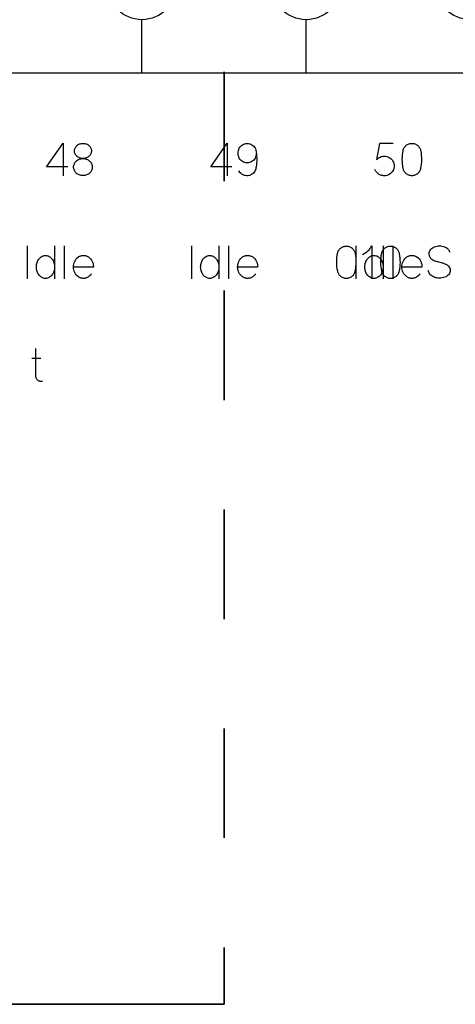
# Model space of a CAD drawing. Header units: inches. Extents: x 1880 to 2363, y -453 to -54.
# Tile 592 of 656: x 1910.642 to 1911.039, y -68.792 to -67.893. Entities that reach past the tile are written whole.
import ezdxf

# ---------------------------------------------------------------- set-up
doc = ezdxf.new("R2010")
doc.units = ezdxf.units.IN
doc.header["$LTSCALE"] = 0.5
doc.header["$MEASUREMENT"] = 0
doc.linetypes.add('PHANTOM', pattern=[0.25, 0.125, -0.025, 0.025, -0.025, 0.025, -0.025])
doc.layers.add('APP-M-S', color=30, linetype='Continuous')

msp = doc.modelspace()

# ---------------------------------------------------------------- linework, layer by layer
at = {"color": 7, "linetype": 'PHANTOM', "lineweight": 35}
msp.add_line((1910.82824, -65.94007), (1910.82824, -68.79207), dxfattribs=at)
at = {"color": 7, "linetype": 'Continuous'}
for p, q in [((1910.66622, -68.02701), (1910.68138, -68.00533)), ((1910.68138, -68.00533), (1910.68138, -68.03533)), ((1910.69157, -68.01177), (1910.69169, -68.01109)), ((1910.69169, -68.01109), (1910.69189, -68.01043)), ((1910.69189, -68.01043), (1910.69216, -68.00979)), ((1910.69216, -68.00979), (1910.6925, -68.00918)), ((1910.6925, -68.00918), (1910.69289, -68.0086)), ((1910.69289, -68.0086), (1910.69334, -68.00807)), ((1910.69334, -68.00807), (1910.69384, -68.00757)), ((1910.69384, -68.00757), (1910.69439, -68.00712)), ((1910.69439, -68.00712), (1910.69499, -68.00672)), ((1910.69499, -68.00672), (1910.69563, -68.00637)), ((1910.69563, -68.00637), (1910.69632, -68.00608)), ((1910.69632, -68.00608), (1910.69704, -68.00584)), ((1910.69704, -68.00584), (1910.6978, -68.00567)), ((1910.6978, -68.00567), (1910.69857, -68.00557)), ((1910.69857, -68.00557), (1910.69937, -68.00554)), ((1910.69937, -68.00554), (1910.70016, -68.00557)), ((1910.70016, -68.00557), (1910.70093, -68.00567)), ((1910.70093, -68.00567), (1910.70167, -68.00584)), ((1910.70167, -68.00584), (1910.70239, -68.00608)), ((1910.70239, -68.00608), (1910.70307, -68.00637)), ((1910.70307, -68.00637), (1910.70371, -68.00672)), ((1910.70371, -68.00672), (1910.7043, -68.00712)), ((1910.7043, -68.00712), (1910.70485, -68.00757)), ((1910.70485, -68.00757), (1910.70536, -68.00807)), ((1910.70536, -68.00807), (1910.70581, -68.0086)), ((1910.70581, -68.0086), (1910.7062, -68.00918)), ((1910.7062, -68.00918), (1910.70653, -68.00979)), ((1910.70653, -68.00979), (1910.70681, -68.01043)), ((1910.70681, -68.01043), (1910.707, -68.01109)), ((1910.707, -68.01109), (1910.70712, -68.01177)), ((1910.81602, -68.02701), (1910.83119, -68.00533)), ((1910.83119, -68.00533), (1910.83119, -68.03533)), ((1910.84129, -68.01219), (1910.84164, -68.01109)), ((1910.84164, -68.01109), (1910.84213, -68.01002)), ((1910.84213, -68.01002), (1910.84273, -68.00905)), ((1910.84273, -68.00905), (1910.84342, -68.00819)), ((1910.84342, -68.00819), (1910.84422, -68.00744)), ((1910.84422, -68.00744), (1910.84514, -68.00678)), ((1910.84514, -68.00678), (1910.84613, -68.00626)), ((1910.84613, -68.00626), (1910.84716, -68.00587)), ((1910.84716, -68.00587), (1910.84825, -68.00563)), ((1910.84825, -68.00563), (1910.84938, -68.00554)), ((1910.84938, -68.00554), (1910.85055, -68.00566)), ((1910.85055, -68.00566), (1910.85165, -68.00593)), ((1910.85165, -68.00593), (1910.8527, -68.00632)), ((1910.8527, -68.00632), (1910.85367, -68.00684)), ((1910.85367, -68.00684), (1910.85456, -68.00749)), ((1910.85456, -68.00749), (1910.85535, -68.00823)), ((1910.85535, -68.00823), (1910.85602, -68.00907)), ((1910.85602, -68.00907), (1910.85659, -68.01002)), ((1910.85659, -68.01002), (1910.85687, -68.01057)), ((1910.85687, -68.01057), (1910.85711, -68.01122)), ((1910.97011, -68.00575), (1910.96759, -68.02033)), ((1910.98263, -68.00575), (1910.97011, -68.00575)), ((1910.99194, -68.01134), (1910.99218, -68.01066)), ((1910.99218, -68.01066), (1910.99247, -68.01002)), ((1910.99247, -68.01002), (1910.99283, -68.0094)), ((1910.99283, -68.0094), (1910.99323, -68.00882)), ((1910.99323, -68.00882), (1910.99368, -68.00828)), ((1910.99368, -68.00828), (1910.99416, -68.00778)), ((1910.99416, -68.00778), (1910.99469, -68.00732)), ((1910.99469, -68.00732), (1910.99526, -68.00691)), ((1910.99526, -68.00691), (1910.99586, -68.00655)), ((1910.99586, -68.00655), (1910.99649, -68.00624)), ((1910.99649, -68.00624), (1910.99716, -68.00598)), ((1910.99716, -68.00598), (1910.99785, -68.00577)), ((1910.99785, -68.00577), (1910.99855, -68.00563)), ((1910.99855, -68.00563), (1910.99928, -68.00555)), ((1910.99928, -68.00555), (1911.00002, -68.00554)), ((1911.00002, -68.00554), (1911.00075, -68.00559)), ((1911.00075, -68.00559), (1911.00147, -68.00571)), ((1911.00147, -68.00571), (1911.00216, -68.00588)), ((1911.00216, -68.00588), (1911.00283, -68.00612)), ((1911.00283, -68.00612), (1911.00348, -68.00641)), ((1911.00348, -68.00641), (1911.00409, -68.00675)), ((1911.00409, -68.00675), (1911.00466, -68.00715)), ((1911.00466, -68.00715), (1911.0052, -68.00759)), ((1911.0052, -68.00759), (1911.00569, -68.00808)), ((1911.00569, -68.00808), (1911.00615, -68.00861)), ((1911.00615, -68.00861), (1911.00656, -68.00918)), ((1911.00656, -68.00918), (1911.00693, -68.00979)), ((1911.00693, -68.00979), (1911.00726, -68.01043)), ((1911.00726, -68.01043), (1911.00753, -68.0111)), ((1911.00753, -68.0111), (1911.00774, -68.01179)), ((1910.69153, -68.01246), (1910.69157, -68.01177)), ((1910.69157, -68.01318), (1910.69153, -68.01246)), ((1910.69169, -68.01386), (1910.69157, -68.01318)), ((1910.69189, -68.01454), (1910.69169, -68.01386)), ((1910.69216, -68.01518), (1910.69189, -68.01454)), ((1910.6925, -68.01579), (1910.69216, -68.01518)), ((1910.69289, -68.01635), (1910.6925, -68.01579)), ((1910.69334, -68.01689), (1910.69289, -68.01635)), ((1910.69384, -68.01737), (1910.69334, -68.01689)), ((1910.69439, -68.01781), (1910.69384, -68.01737)), ((1910.69499, -68.01821), (1910.69439, -68.01781)), ((1910.69563, -68.01855), (1910.69499, -68.01821)), ((1910.69528, -68.02034), (1910.69603, -68.02)), ((1910.69632, -68.01884), (1910.69563, -68.01855)), ((1910.69603, -68.02), (1910.69682, -68.01973)), ((1910.69704, -68.01907), (1910.69632, -68.01884)), ((1910.69682, -68.01973), (1910.69764, -68.01954)), ((1910.6978, -68.01924), (1910.69704, -68.01907)), ((1910.69764, -68.01954), (1910.69849, -68.01942)), ((1910.69857, -68.01934), (1910.6978, -68.01924)), ((1910.69849, -68.01942), (1910.69937, -68.01938)), ((1910.69937, -68.01938), (1910.69857, -68.01934)), ((1910.70016, -68.01934), (1910.69937, -68.01938)), ((1910.69937, -68.01938), (1910.70024, -68.01942)), ((1910.70093, -68.01924), (1910.70016, -68.01934)), ((1910.70024, -68.01942), (1910.7011, -68.01954)), ((1910.70167, -68.01907), (1910.70093, -68.01924)), ((1910.7011, -68.01954), (1910.70191, -68.01973)), ((1910.70239, -68.01884), (1910.70167, -68.01907)), ((1910.70191, -68.01973), (1910.7027, -68.02)), ((1910.70307, -68.01855), (1910.70239, -68.01884)), ((1910.7027, -68.02), (1910.70345, -68.02034)), ((1910.70371, -68.01821), (1910.70307, -68.01855)), ((1910.7043, -68.01781), (1910.70371, -68.01821)), ((1910.70485, -68.01737), (1910.7043, -68.01781)), ((1910.70536, -68.01689), (1910.70485, -68.01737)), ((1910.70581, -68.01635), (1910.70536, -68.01689)), ((1910.7062, -68.01579), (1910.70581, -68.01635)), ((1910.70653, -68.01518), (1910.7062, -68.01579)), ((1910.70681, -68.01454), (1910.70653, -68.01518)), ((1910.707, -68.01386), (1910.70681, -68.01454)), ((1910.70712, -68.01318), (1910.707, -68.01386)), ((1910.70712, -68.01177), (1910.70716, -68.01246)), ((1910.70715, -68.01246), (1910.70712, -68.01318)), ((1910.84101, -68.01451), (1910.84108, -68.01334)), ((1910.84108, -68.01569), (1910.84101, -68.01451)), ((1910.84108, -68.01334), (1910.84129, -68.01219)), ((1910.84129, -68.01683), (1910.84108, -68.01569)), ((1910.84164, -68.01794), (1910.84129, -68.01683)), ((1910.84213, -68.01901), (1910.84164, -68.01794)), ((1910.84273, -68.01997), (1910.84213, -68.01901)), ((1910.84342, -68.02083), (1910.84273, -68.01997)), ((1910.856, -68.01997), (1910.8553, -68.02083)), ((1910.85659, -68.01901), (1910.856, -68.01997)), ((1910.857, -68.01795), (1910.85659, -68.01901)), ((1910.85732, -68.01687), (1910.857, -68.01795)), ((1910.85711, -68.01122), (1910.85734, -68.01196)), ((1910.85753, -68.01577), (1910.85732, -68.01687)), ((1910.85734, -68.01196), (1910.85753, -68.01279)), ((1910.85753, -68.01279), (1910.85769, -68.01372)), ((1910.85763, -68.01466), (1910.85753, -68.01577)), ((1910.85769, -68.01372), (1910.85782, -68.01474)), ((1910.85782, -68.01474), (1910.85792, -68.01586)), ((1910.85792, -68.01586), (1910.858, -68.01706)), ((1910.858, -68.01706), (1910.85807, -68.01947)), ((1910.85807, -68.01947), (1910.85804, -68.02181)), ((1910.96759, -68.02033), (1910.96828, -68.01963)), ((1910.96828, -68.01963), (1910.96903, -68.01901)), ((1910.96903, -68.01901), (1910.96983, -68.01848)), ((1910.96983, -68.01848), (1910.97069, -68.01804)), ((1910.97069, -68.01804), (1910.9716, -68.01768)), ((1910.9716, -68.01768), (1910.97253, -68.01743)), ((1910.97253, -68.01743), (1910.97348, -68.01728)), ((1910.97348, -68.01728), (1910.97446, -68.01723)), ((1910.97446, -68.01723), (1910.97567, -68.01728)), ((1910.97567, -68.01728), (1910.97683, -68.0175)), ((1910.97683, -68.0175), (1910.97795, -68.01786)), ((1910.97795, -68.01786), (1910.97902, -68.01839)), ((1910.97902, -68.01839), (1910.98002, -68.01904)), ((1910.98002, -68.01904), (1910.98091, -68.01982)), ((1910.98091, -68.01982), (1910.98168, -68.0207)), ((1910.99101, -68.02028), (1910.99105, -68.01822)), ((1910.99105, -68.01822), (1910.99119, -68.01617)), ((1910.99119, -68.01617), (1910.99143, -68.01411)), ((1910.99143, -68.01411), (1910.99177, -68.01205)), ((1910.99177, -68.01205), (1910.99194, -68.01134)), ((1911.00774, -68.01179), (1911.00789, -68.0125)), ((1911.00789, -68.0125), (1911.00818, -68.0145)), ((1911.00818, -68.0145), (1911.00839, -68.0165)), ((1911.00839, -68.0165), (1911.00849, -68.0185)), ((1911.00849, -68.0185), (1911.00851, -68.02049)), ((1910.68552, -68.02701), (1910.66622, -68.02701)), ((1910.69083, -68.02721), (1910.69087, -68.02641)), ((1910.69087, -68.02801), (1910.69083, -68.02721)), ((1910.69087, -68.02641), (1910.691, -68.02565)), ((1910.691, -68.02878), (1910.69087, -68.02801)), ((1910.691, -68.02565), (1910.6912, -68.0249)), ((1910.6912, -68.02954), (1910.691, -68.02878)), ((1910.6912, -68.0249), (1910.69149, -68.02417)), ((1910.69149, -68.02417), (1910.69186, -68.02348)), ((1910.69186, -68.02348), (1910.69228, -68.02283)), ((1910.69228, -68.02283), (1910.69277, -68.02223)), ((1910.69277, -68.02223), (1910.69331, -68.02168)), ((1910.69331, -68.02168), (1910.69392, -68.02118)), ((1910.69392, -68.02118), (1910.69457, -68.02073)), ((1910.69457, -68.02073), (1910.69528, -68.02034)), ((1910.70345, -68.02034), (1910.70416, -68.02073)), ((1910.70416, -68.02073), (1910.70481, -68.02118)), ((1910.70481, -68.02118), (1910.70542, -68.02168)), ((1910.70542, -68.02168), (1910.70597, -68.02223)), ((1910.70597, -68.02223), (1910.70646, -68.02283)), ((1910.70646, -68.02283), (1910.70688, -68.02348)), ((1910.70688, -68.02348), (1910.70724, -68.02417)), ((1910.70724, -68.02417), (1910.70753, -68.0249)), ((1910.70753, -68.0249), (1910.70774, -68.02565)), ((1910.70774, -68.02878), (1910.70753, -68.02954)), ((1910.70774, -68.02565), (1910.70786, -68.02641)), ((1910.70786, -68.02801), (1910.70774, -68.02878)), ((1910.70786, -68.02641), (1910.70791, -68.02721)), ((1910.7079, -68.02721), (1910.70786, -68.02801)), ((1910.83533, -68.02701), (1910.81602, -68.02701)), ((1910.84422, -68.02157), (1910.84342, -68.02083)), ((1910.84514, -68.02222), (1910.84422, -68.02157)), ((1910.84613, -68.02274), (1910.84514, -68.02222)), ((1910.84716, -68.02312), (1910.84613, -68.02274)), ((1910.84825, -68.02337), (1910.84716, -68.02312)), ((1910.84938, -68.02348), (1910.84825, -68.02337)), ((1910.8505, -68.02337), (1910.84938, -68.02348)), ((1910.85157, -68.02312), (1910.8505, -68.02337)), ((1910.85261, -68.02274), (1910.85157, -68.02312)), ((1910.85359, -68.02222), (1910.85261, -68.02274)), ((1910.8545, -68.02157), (1910.85359, -68.02222)), ((1910.8553, -68.02083), (1910.8545, -68.02157)), ((1910.8571, -68.02897), (1910.85674, -68.02992)), ((1910.85738, -68.02797), (1910.8571, -68.02897)), ((1910.85759, -68.02692), (1910.85738, -68.02797)), ((1910.85776, -68.02554), (1910.85759, -68.02692)), ((1910.85789, -68.02424), (1910.85776, -68.02554)), ((1910.85798, -68.02299), (1910.85789, -68.02424)), ((1910.85804, -68.02181), (1910.85798, -68.02299)), ((1910.98168, -68.0207), (1910.98234, -68.0217)), ((1910.98234, -68.0217), (1910.98286, -68.02276)), ((1910.98286, -68.02276), (1910.98324, -68.02385)), ((1910.98324, -68.02848), (1910.98286, -68.02958)), ((1910.98324, -68.02385), (1910.98346, -68.02499)), ((1910.98346, -68.02734), (1910.98324, -68.02848)), ((1910.98346, -68.02499), (1910.98354, -68.02616)), ((1910.98354, -68.02616), (1910.98346, -68.02734)), ((1910.99108, -68.02234), (1910.99101, -68.02028)), ((1910.99125, -68.02439), (1910.99108, -68.02234)), ((1910.99152, -68.02645), (1910.99125, -68.02439)), ((1910.99189, -68.0285), (1910.99152, -68.02645)), ((1910.99205, -68.02921), (1910.99189, -68.0285)), ((1911.00764, -68.0285), (1911.00749, -68.02921)), ((1911.008, -68.02647), (1911.00764, -68.02846)), ((1911.00826, -68.02448), (1911.008, -68.02647)), ((1911.00843, -68.02249), (1911.00826, -68.02448)), ((1911.00851, -68.02049), (1911.00843, -68.02249)), ((1910.69149, -68.03026), (1910.6912, -68.02954)), ((1910.69186, -68.03095), (1910.69149, -68.03026)), ((1910.69228, -68.03159), (1910.69186, -68.03095)), ((1910.69277, -68.03219), (1910.69228, -68.03159)), ((1910.69331, -68.03274), (1910.69277, -68.03219)), ((1910.69392, -68.03324), (1910.69331, -68.03274)), ((1910.69457, -68.03369), (1910.69392, -68.03324)), ((1910.69528, -68.03407), (1910.69457, -68.03369)), ((1910.69603, -68.0344), (1910.69528, -68.03407)), ((1910.69682, -68.03467), (1910.69603, -68.0344)), ((1910.69764, -68.03485), (1910.69682, -68.03467)), ((1910.69849, -68.03497), (1910.69764, -68.03485)), ((1910.69937, -68.035), (1910.69849, -68.03497)), ((1910.70024, -68.03497), (1910.69937, -68.035)), ((1910.7011, -68.03485), (1910.70024, -68.03497)), ((1910.70191, -68.03467), (1910.7011, -68.03485)), ((1910.7027, -68.0344), (1910.70191, -68.03467)), ((1910.70345, -68.03407), (1910.7027, -68.0344)), ((1910.70416, -68.03369), (1910.70345, -68.03407)), ((1910.70481, -68.03324), (1910.70416, -68.03369)), ((1910.70542, -68.03274), (1910.70481, -68.03324)), ((1910.70597, -68.03219), (1910.70542, -68.03274)), ((1910.70646, -68.03159), (1910.70597, -68.03219)), ((1910.70688, -68.03095), (1910.70646, -68.03159)), ((1910.70724, -68.03026), (1910.70688, -68.03095)), ((1910.70753, -68.02954), (1910.70724, -68.03026)), ((1910.84219, -68.03153), (1910.84159, -68.03053)), ((1910.84291, -68.03243), (1910.84219, -68.03153)), ((1910.84375, -68.03321), (1910.84291, -68.03243)), ((1910.8447, -68.03389), (1910.84375, -68.03321)), ((1910.84574, -68.03443), (1910.8447, -68.03389)), ((1910.84683, -68.03482), (1910.84574, -68.03443)), ((1910.84795, -68.03505), (1910.84683, -68.03482)), ((1910.84913, -68.03513), (1910.84795, -68.03505)), ((1910.85025, -68.03508), (1910.84913, -68.03513)), ((1910.85132, -68.03487), (1910.85025, -68.03508)), ((1910.85235, -68.03451), (1910.85132, -68.03487)), ((1910.85334, -68.03401), (1910.85235, -68.03451)), ((1910.85425, -68.03337), (1910.85334, -68.03401)), ((1910.85505, -68.03263), (1910.85425, -68.03337)), ((1910.85573, -68.03178), (1910.85505, -68.03263)), ((1910.85631, -68.03082), (1910.85573, -68.03178)), ((1910.85674, -68.02992), (1910.85631, -68.03082)), ((1910.96634, -68.03012), (1910.96605, -68.02949)), ((1910.96667, -68.03072), (1910.96634, -68.03012)), ((1910.96704, -68.03128), (1910.96667, -68.03072)), ((1910.96744, -68.03181), (1910.96704, -68.03128)), ((1910.96788, -68.03231), (1910.96744, -68.03181)), ((1910.96835, -68.03277), (1910.96788, -68.03231)), ((1910.96885, -68.03321), (1910.96835, -68.03277)), ((1910.96939, -68.0336), (1910.96885, -68.03321)), ((1910.96995, -68.03394), (1910.96939, -68.0336)), ((1910.97054, -68.03425), (1910.96995, -68.03394)), ((1910.97115, -68.03451), (1910.97054, -68.03425)), ((1910.97179, -68.03473), (1910.97115, -68.03451)), ((1910.97245, -68.03491), (1910.97179, -68.03473)), ((1910.97312, -68.03503), (1910.97245, -68.03491)), ((1910.97379, -68.03511), (1910.97312, -68.03503)), ((1910.97446, -68.03513), (1910.97379, -68.03511)), ((1910.97567, -68.03506), (1910.97446, -68.03513)), ((1910.97683, -68.03484), (1910.97567, -68.03506)), ((1910.97795, -68.03446), (1910.97683, -68.03484)), ((1910.97902, -68.03395), (1910.97795, -68.03446)), ((1910.98002, -68.0333), (1910.97902, -68.03395)), ((1910.98091, -68.03253), (1910.98002, -68.0333)), ((1910.98168, -68.03165), (1910.98091, -68.03253)), ((1910.98234, -68.03065), (1910.98168, -68.03165)), ((1910.98286, -68.02958), (1910.98234, -68.03065)), ((1910.99226, -68.02988), (1910.99205, -68.02921)), ((1910.99252, -68.03053), (1910.99226, -68.02988)), ((1910.99285, -68.03115), (1910.99252, -68.03053)), ((1910.99322, -68.03173), (1910.99285, -68.03115)), ((1910.99364, -68.03227), (1910.99322, -68.03173)), ((1910.9941, -68.03277), (1910.99364, -68.03227)), ((1910.99461, -68.03324), (1910.9941, -68.03277)), ((1910.99515, -68.03366), (1910.99461, -68.03324)), ((1910.99573, -68.03403), (1910.99515, -68.03366)), ((1910.99634, -68.03436), (1910.99573, -68.03403)), ((1910.99699, -68.03463), (1910.99634, -68.03436)), ((1910.99766, -68.03485), (1910.99699, -68.03463)), ((1910.99835, -68.035), (1910.99766, -68.03485)), ((1910.99905, -68.0351), (1910.99835, -68.035)), ((1910.99976, -68.03513), (1910.99905, -68.0351)), ((1911.00048, -68.0351), (1910.99976, -68.03513)), ((1911.00119, -68.035), (1911.00048, -68.0351)), ((1911.00187, -68.03485), (1911.00119, -68.035)), ((1911.00254, -68.03463), (1911.00187, -68.03485)), ((1911.00319, -68.03436), (1911.00254, -68.03463)), ((1911.00381, -68.03403), (1911.00319, -68.03436)), ((1911.00438, -68.03366), (1911.00381, -68.03403)), ((1911.00493, -68.03324), (1911.00438, -68.03366)), ((1911.00543, -68.03277), (1911.00493, -68.03324)), ((1911.00589, -68.03227), (1911.00543, -68.03277)), ((1911.00631, -68.03173), (1911.00589, -68.03227)), ((1911.00668, -68.03115), (1911.00631, -68.03173)), ((1911.00701, -68.03053), (1911.00668, -68.03115)), ((1911.00728, -68.02988), (1911.00701, -68.03053)), ((1911.00749, -68.02921), (1911.00728, -68.02988)), ((1910.64845, -68.09919), (1910.64845, -68.12919)), ((1910.67349, -68.09919), (1910.67349, -68.12919)), ((1910.68226, -68.09923), (1910.68226, -68.12919)), ((1910.79845, -68.09919), (1910.79845, -68.12919)), ((1910.82349, -68.09919), (1910.82349, -68.12919)), ((1910.83226, -68.09923), (1910.83226, -68.12919)), ((1910.93481, -68.10118), (1910.93538, -68.10076)), ((1910.93538, -68.10076), (1910.93598, -68.10041)), ((1910.93598, -68.10041), (1910.93661, -68.10009)), ((1910.93661, -68.10009), (1910.93728, -68.09983)), ((1910.93728, -68.09983), (1910.93797, -68.09962)), ((1910.93797, -68.09962), (1910.93867, -68.09948)), ((1910.93867, -68.09948), (1910.9394, -68.0994)), ((1910.9394, -68.0994), (1910.94014, -68.09939)), ((1910.94014, -68.09939), (1910.94087, -68.09945)), ((1910.94087, -68.09945), (1910.94159, -68.09956)), ((1910.94159, -68.09956), (1910.94228, -68.09973)), ((1910.94228, -68.09973), (1910.94295, -68.09997)), ((1910.94295, -68.09997), (1910.9436, -68.10027)), ((1910.9436, -68.10027), (1910.94421, -68.10061)), ((1910.94421, -68.10061), (1910.94478, -68.101)), ((1910.94478, -68.101), (1910.94532, -68.10145)), ((1910.94845, -68.09919), (1910.94845, -68.12919)), ((1910.96155, -68.10161), (1910.9624, -68.10044)), ((1910.9624, -68.10044), (1910.96317, -68.09919)), ((1910.96317, -68.09919), (1910.96317, -68.12919)), ((1910.97349, -68.09919), (1910.97349, -68.12919)), ((1910.9751, -68.10118), (1910.97566, -68.10076)), ((1910.97566, -68.10076), (1910.97626, -68.10041)), ((1910.97626, -68.10041), (1910.9769, -68.10009)), ((1910.9769, -68.10009), (1910.97756, -68.09983)), ((1910.97756, -68.09983), (1910.97825, -68.09962)), ((1910.97825, -68.09962), (1910.97896, -68.09948)), ((1910.97896, -68.09948), (1910.97969, -68.0994)), ((1910.97969, -68.0994), (1910.98042, -68.09939)), ((1910.98042, -68.09939), (1910.98116, -68.09945)), ((1910.98116, -68.09945), (1910.98187, -68.09956)), ((1910.98187, -68.09956), (1910.98257, -68.09973)), ((1910.98226, -68.09923), (1910.98226, -68.12919)), ((1910.98257, -68.09973), (1910.98324, -68.09997)), ((1910.98324, -68.09997), (1910.98389, -68.10027)), ((1910.98389, -68.10027), (1910.98449, -68.10061)), ((1910.98449, -68.10061), (1910.98507, -68.101)), ((1910.98507, -68.101), (1910.9856, -68.10145)), ((1911.01909, -68.10088), (1911.01815, -68.10151)), ((1911.02012, -68.10036), (1911.01909, -68.10088)), ((1911.02126, -68.09995), (1911.02012, -68.10036)), ((1911.0225, -68.09964), (1911.02126, -68.09995)), ((1911.02378, -68.09947), (1911.0225, -68.09964)), ((1911.02505, -68.09942), (1911.02378, -68.09947)), ((1911.02631, -68.09947), (1911.02505, -68.09942)), ((1911.02755, -68.09964), (1911.02631, -68.09947)), ((1911.02879, -68.09995), (1911.02755, -68.09964)), ((1911.02996, -68.10037), (1911.02879, -68.09995)), ((1911.03103, -68.1009), (1911.02996, -68.10037)), ((1911.03202, -68.10155), (1911.03103, -68.1009)), ((1910.65987, -68.11038), (1910.6605, -68.10978)), ((1910.6605, -68.10978), (1910.66118, -68.10925)), ((1910.66118, -68.10925), (1910.66191, -68.1088)), ((1910.66191, -68.1088), (1910.66268, -68.10844)), ((1910.66268, -68.10844), (1910.66348, -68.10818)), ((1910.66348, -68.10818), (1910.6643, -68.10803)), ((1910.6643, -68.10803), (1910.66516, -68.10797)), ((1910.66516, -68.10797), (1910.66602, -68.10803)), ((1910.66602, -68.10803), (1910.66684, -68.10818)), ((1910.66684, -68.10818), (1910.66765, -68.10844)), ((1910.66765, -68.10844), (1910.66842, -68.1088)), ((1910.66842, -68.1088), (1910.66915, -68.10925)), ((1910.66915, -68.10925), (1910.66983, -68.10978)), ((1910.66983, -68.10978), (1910.67046, -68.11038)), ((1910.69416, -68.11018), (1910.6952, -68.10934)), ((1910.6952, -68.10934), (1910.69572, -68.10901)), ((1910.69572, -68.10901), (1910.69626, -68.10872)), ((1910.69626, -68.10872), (1910.69681, -68.10848)), ((1910.69681, -68.10848), (1910.69737, -68.10828)), ((1910.69737, -68.10828), (1910.69795, -68.10813)), ((1910.69795, -68.10813), (1910.69854, -68.10802)), ((1910.69854, -68.10802), (1910.69914, -68.10795)), ((1910.69914, -68.10795), (1910.69975, -68.10793)), ((1910.69975, -68.10793), (1910.70037, -68.10795)), ((1910.70037, -68.10795), (1910.70098, -68.10802)), ((1910.70098, -68.10802), (1910.70157, -68.10813)), ((1910.70157, -68.10813), (1910.70215, -68.10828)), ((1910.70215, -68.10828), (1910.70272, -68.10848)), ((1910.70272, -68.10848), (1910.70328, -68.10872)), ((1910.70328, -68.10872), (1910.70382, -68.10901)), ((1910.70382, -68.10901), (1910.70436, -68.10934)), ((1910.70436, -68.10934), (1910.70543, -68.1102)), ((1910.80987, -68.11038), (1910.8105, -68.10978)), ((1910.8105, -68.10978), (1910.81118, -68.10925)), ((1910.81118, -68.10925), (1910.81191, -68.1088)), ((1910.81191, -68.1088), (1910.81268, -68.10844)), ((1910.81268, -68.10844), (1910.81348, -68.10818)), ((1910.81348, -68.10818), (1910.8143, -68.10803)), ((1910.8143, -68.10803), (1910.81516, -68.10797)), ((1910.81516, -68.10797), (1910.81602, -68.10803)), ((1910.81602, -68.10803), (1910.81684, -68.10818)), ((1910.81684, -68.10818), (1910.81765, -68.10844)), ((1910.81765, -68.10844), (1910.81842, -68.1088)), ((1910.81842, -68.1088), (1910.81915, -68.10925)), ((1910.81915, -68.10925), (1910.81983, -68.10978)), ((1910.81983, -68.10978), (1910.82046, -68.11038)), ((1910.84416, -68.11018), (1910.8452, -68.10934)), ((1910.8452, -68.10934), (1910.84572, -68.10901)), ((1910.84572, -68.10901), (1910.84626, -68.10872)), ((1910.84626, -68.10872), (1910.84681, -68.10848)), ((1910.84681, -68.10848), (1910.84737, -68.10828)), ((1910.84737, -68.10828), (1910.84795, -68.10813)), ((1910.84795, -68.10813), (1910.84854, -68.10802)), ((1910.84854, -68.10802), (1910.84914, -68.10795)), ((1910.84914, -68.10795), (1910.84975, -68.10793)), ((1910.84975, -68.10793), (1910.85037, -68.10795)), ((1910.85037, -68.10795), (1910.85098, -68.10802)), ((1910.85098, -68.10802), (1910.85157, -68.10813)), ((1910.85157, -68.10813), (1910.85215, -68.10828)), ((1910.85215, -68.10828), (1910.85272, -68.10848)), ((1910.85272, -68.10848), (1910.85328, -68.10872)), ((1910.85328, -68.10872), (1910.85382, -68.10901)), ((1910.85382, -68.10901), (1910.85436, -68.10934)), ((1910.85436, -68.10934), (1910.85543, -68.1102)), ((1910.93117, -68.11208), (1910.93131, -68.11002)), ((1910.93131, -68.11002), (1910.93154, -68.10797)), ((1910.93154, -68.10797), (1910.93189, -68.1059)), ((1910.93189, -68.1059), (1910.93206, -68.1052)), ((1910.93206, -68.1052), (1910.9323, -68.10451)), ((1910.9323, -68.10451), (1910.93259, -68.10387)), ((1910.93259, -68.10387), (1910.93295, -68.10325)), ((1910.93295, -68.10325), (1910.93335, -68.10267)), ((1910.93335, -68.10267), (1910.9338, -68.10213)), ((1910.9338, -68.10213), (1910.93428, -68.10163)), ((1910.93428, -68.10163), (1910.93481, -68.10118)), ((1910.94532, -68.10145), (1910.94581, -68.10193)), ((1910.94581, -68.10193), (1910.94627, -68.10246)), ((1910.94627, -68.10246), (1910.94668, -68.10303)), ((1910.94668, -68.10303), (1910.94705, -68.10364)), ((1910.94705, -68.10364), (1910.94738, -68.10428)), ((1910.94738, -68.10428), (1910.94765, -68.10496)), ((1910.94765, -68.10496), (1910.94786, -68.10565)), ((1910.94786, -68.10565), (1910.94801, -68.10636)), ((1910.94801, -68.10636), (1910.9483, -68.10835)), ((1910.9483, -68.10835), (1910.94851, -68.11036)), ((1910.9548, -68.10698), (1910.9561, -68.10631)), ((1910.9561, -68.10631), (1910.95732, -68.10555)), ((1910.95732, -68.10555), (1910.95849, -68.10469)), ((1910.95849, -68.10469), (1910.95958, -68.10374)), ((1910.95958, -68.10374), (1910.96061, -68.10271)), ((1910.95987, -68.11038), (1910.9605, -68.10978)), ((1910.9605, -68.10978), (1910.96118, -68.10925)), ((1910.96061, -68.10271), (1910.96155, -68.10161)), ((1910.96118, -68.10925), (1910.96191, -68.1088)), ((1910.96191, -68.1088), (1910.96268, -68.10844)), ((1910.96268, -68.10844), (1910.96348, -68.10818)), ((1910.96348, -68.10818), (1910.9643, -68.10803)), ((1910.9643, -68.10803), (1910.96516, -68.10797)), ((1910.96516, -68.10797), (1910.96602, -68.10803)), ((1910.96602, -68.10803), (1910.96684, -68.10818)), ((1910.96684, -68.10818), (1910.96765, -68.10844)), ((1910.96765, -68.10844), (1910.96842, -68.1088)), ((1910.96842, -68.1088), (1910.96915, -68.10925)), ((1910.96915, -68.10925), (1910.96983, -68.10978)), ((1910.96983, -68.10978), (1910.97046, -68.11038)), ((1910.97146, -68.11208), (1910.97159, -68.11002)), ((1910.97159, -68.11002), (1910.97183, -68.10797)), ((1910.97183, -68.10797), (1910.97217, -68.1059)), ((1910.97217, -68.1059), (1910.97235, -68.1052)), ((1910.97235, -68.1052), (1910.97259, -68.10451)), ((1910.97259, -68.10451), (1910.97288, -68.10387)), ((1910.97288, -68.10387), (1910.97324, -68.10325)), ((1910.97324, -68.10325), (1910.97364, -68.10267)), ((1910.97364, -68.10267), (1910.97409, -68.10213)), ((1910.97409, -68.10213), (1910.97457, -68.10163)), ((1910.97457, -68.10163), (1910.9751, -68.10118)), ((1910.9856, -68.10145), (1910.9861, -68.10193)), ((1910.9861, -68.10193), (1910.98656, -68.10246)), ((1910.98656, -68.10246), (1910.98697, -68.10303)), ((1910.98697, -68.10303), (1910.98734, -68.10364)), ((1910.98734, -68.10364), (1910.98767, -68.10428)), ((1910.98767, -68.10428), (1910.98794, -68.10496)), ((1910.98794, -68.10496), (1910.98815, -68.10565)), ((1910.98815, -68.10565), (1910.9883, -68.10636)), ((1910.9883, -68.10636), (1910.98859, -68.10835)), ((1910.98859, -68.10835), (1910.98879, -68.11036)), ((1910.99416, -68.11018), (1910.9952, -68.10934)), ((1910.9952, -68.10934), (1910.99572, -68.10901)), ((1910.99572, -68.10901), (1910.99626, -68.10872)), ((1910.99626, -68.10872), (1910.99681, -68.10848)), ((1910.99681, -68.10848), (1910.99737, -68.10828)), ((1910.99737, -68.10828), (1910.99795, -68.10813)), ((1910.99795, -68.10813), (1910.99854, -68.10802)), ((1910.99854, -68.10802), (1910.99914, -68.10795)), ((1910.99914, -68.10795), (1910.99975, -68.10793)), ((1910.99975, -68.10793), (1911.00037, -68.10795)), ((1911.00037, -68.10795), (1911.00098, -68.10802)), ((1911.00098, -68.10802), (1911.00157, -68.10813)), ((1911.00157, -68.10813), (1911.00215, -68.10828)), ((1911.00215, -68.10828), (1911.00272, -68.10848)), ((1911.00272, -68.10848), (1911.00328, -68.10872)), ((1911.00328, -68.10872), (1911.00382, -68.10901)), ((1911.00382, -68.10901), (1911.00436, -68.10934)), ((1911.00436, -68.10934), (1911.00543, -68.1102)), ((1911.01532, -68.10587), (1911.0153, -68.10642)), ((1911.0153, -68.10642), (1911.01535, -68.10699)), ((1911.01538, -68.10535), (1911.01532, -68.10587)), ((1911.01535, -68.10699), (1911.01544, -68.10758)), ((1911.0155, -68.10486), (1911.01538, -68.10535)), ((1911.01544, -68.10758), (1911.01559, -68.10816)), ((1911.01566, -68.10441), (1911.0155, -68.10486)), ((1911.01559, -68.10816), (1911.01578, -68.10876)), ((1911.01605, -68.10362), (1911.01566, -68.10441)), ((1911.01578, -68.10876), (1911.01606, -68.10935)), ((1911.01659, -68.1029), (1911.01605, -68.10362)), ((1911.01606, -68.10935), (1911.01643, -68.10991)), ((1911.01643, -68.10991), (1911.0169, -68.11046)), ((1911.01728, -68.1022), (1911.01659, -68.1029)), ((1911.01815, -68.10151), (1911.01728, -68.1022)), ((1911.03249, -68.1019), (1911.03202, -68.10155)), ((1911.03292, -68.10228), (1911.03249, -68.1019)), ((1911.03331, -68.10269), (1911.03292, -68.10228)), ((1911.03366, -68.10313), (1911.03331, -68.10269)), ((1911.03397, -68.10361), (1911.03366, -68.10313)), ((1911.03425, -68.10412), (1911.03397, -68.10361)), ((1911.03448, -68.10466), (1911.03425, -68.10412)), ((1911.03468, -68.10524), (1911.03448, -68.10466)), ((1910.65683, -68.11841), (1910.65687, -68.11735)), ((1910.65687, -68.11949), (1910.65683, -68.11841)), ((1910.65687, -68.11735), (1910.657, -68.11632)), ((1910.657, -68.11632), (1910.6572, -68.11533)), ((1910.6572, -68.11533), (1910.65749, -68.11436)), ((1910.65749, -68.11436), (1910.65785, -68.11343)), ((1910.65785, -68.11343), (1910.65827, -68.11258)), ((1910.65827, -68.11258), (1910.65875, -68.11178)), ((1910.65875, -68.11178), (1910.65928, -68.11104)), ((1910.65928, -68.11104), (1910.65987, -68.11038)), ((1910.67046, -68.11038), (1910.67105, -68.11104)), ((1910.67105, -68.11104), (1910.67158, -68.11178)), ((1910.67158, -68.11178), (1910.67205, -68.11258)), ((1910.67205, -68.11258), (1910.67247, -68.11343)), ((1910.67247, -68.11343), (1910.67283, -68.11436)), ((1910.67283, -68.11436), (1910.67312, -68.11533)), ((1910.67312, -68.11533), (1910.67333, -68.11632)), ((1910.67333, -68.11632), (1910.67345, -68.11735)), ((1910.67345, -68.11735), (1910.67349, -68.11841)), ((1910.67349, -68.11841), (1910.67345, -68.11949)), ((1910.6906, -68.11841), (1910.69068, -68.11708)), ((1910.69068, -68.11974), (1910.6906, -68.11841)), ((1910.69068, -68.11708), (1910.6909, -68.11579)), ((1910.70891, -68.11879), (1910.69068, -68.11879)), ((1910.6909, -68.11579), (1910.69128, -68.11454)), ((1910.69128, -68.11454), (1910.6918, -68.11332)), ((1910.6918, -68.11332), (1910.69246, -68.11217)), ((1910.69246, -68.11217), (1910.69325, -68.11112)), ((1910.69325, -68.11112), (1910.69416, -68.11018)), ((1910.70543, -68.1102), (1910.70637, -68.11118)), ((1910.70637, -68.11118), (1910.70718, -68.11226)), ((1910.70718, -68.11226), (1910.70786, -68.11346)), ((1910.70786, -68.11346), (1910.70814, -68.11409)), ((1910.70814, -68.11409), (1910.70839, -68.11473)), ((1910.70839, -68.11473), (1910.70858, -68.11539)), ((1910.70858, -68.11539), (1910.70873, -68.11605)), ((1910.70873, -68.11605), (1910.70884, -68.11672)), ((1910.70884, -68.11672), (1910.70891, -68.1174)), ((1910.70891, -68.1174), (1910.70893, -68.11809)), ((1910.70893, -68.11809), (1910.70891, -68.11879)), ((1910.80683, -68.11841), (1910.80687, -68.11735)), ((1910.80687, -68.11949), (1910.80683, -68.11841)), ((1910.80687, -68.11735), (1910.807, -68.11632)), ((1910.807, -68.11632), (1910.8072, -68.11533)), ((1910.8072, -68.11533), (1910.80749, -68.11436)), ((1910.80749, -68.11436), (1910.80785, -68.11343)), ((1910.80785, -68.11343), (1910.80827, -68.11258)), ((1910.80827, -68.11258), (1910.80875, -68.11178)), ((1910.80875, -68.11178), (1910.80928, -68.11104)), ((1910.80928, -68.11104), (1910.80987, -68.11038)), ((1910.82046, -68.11038), (1910.82105, -68.11104)), ((1910.82105, -68.11104), (1910.82158, -68.11178)), ((1910.82158, -68.11178), (1910.82205, -68.11258)), ((1910.82205, -68.11258), (1910.82247, -68.11343)), ((1910.82247, -68.11343), (1910.82283, -68.11436)), ((1910.82283, -68.11436), (1910.82312, -68.11533)), ((1910.82312, -68.11533), (1910.82333, -68.11632)), ((1910.82333, -68.11632), (1910.82345, -68.11735)), ((1910.82345, -68.11735), (1910.82349, -68.11841)), ((1910.82349, -68.11841), (1910.82345, -68.11949)), ((1910.8406, -68.11841), (1910.84068, -68.11708)), ((1910.84068, -68.11974), (1910.8406, -68.11841)), ((1910.84068, -68.11708), (1910.8409, -68.11579)), ((1910.85891, -68.11879), (1910.84068, -68.11879)), ((1910.8409, -68.11579), (1910.84128, -68.11454)), ((1910.84128, -68.11454), (1910.8418, -68.11332)), ((1910.8418, -68.11332), (1910.84246, -68.11217)), ((1910.84246, -68.11217), (1910.84325, -68.11112)), ((1910.84325, -68.11112), (1910.84416, -68.11018)), ((1910.85543, -68.1102), (1910.85637, -68.11118)), ((1910.85637, -68.11118), (1910.85718, -68.11226)), ((1910.85718, -68.11226), (1910.85786, -68.11346)), ((1910.85786, -68.11346), (1910.85814, -68.11409)), ((1910.85814, -68.11409), (1910.85839, -68.11473)), ((1910.85839, -68.11473), (1910.85858, -68.11539)), ((1910.85858, -68.11539), (1910.85873, -68.11605)), ((1910.85873, -68.11605), (1910.85884, -68.11672)), ((1910.85884, -68.11672), (1910.85891, -68.1174)), ((1910.85891, -68.1174), (1910.85893, -68.11809)), ((1910.85893, -68.11809), (1910.85891, -68.11879)), ((1910.93113, -68.11413), (1910.93117, -68.11208)), ((1910.9312, -68.11619), (1910.93113, -68.11413)), ((1910.93137, -68.11825), (1910.9312, -68.11619)), ((1910.93164, -68.1203), (1910.93137, -68.11825)), ((1910.94838, -68.11833), (1910.94812, -68.12032)), ((1910.94855, -68.11634), (1910.94838, -68.11833)), ((1910.94851, -68.11036), (1910.94861, -68.11235)), ((1910.94863, -68.11434), (1910.94855, -68.11634)), ((1910.94861, -68.11235), (1910.94863, -68.11434)), ((1910.95683, -68.11841), (1910.95687, -68.11735)), ((1910.95687, -68.11949), (1910.95683, -68.11841)), ((1910.95687, -68.11735), (1910.957, -68.11632)), ((1910.957, -68.11632), (1910.9572, -68.11533)), ((1910.9572, -68.11533), (1910.95749, -68.11436)), ((1910.95749, -68.11436), (1910.95785, -68.11343)), ((1910.95785, -68.11343), (1910.95827, -68.11258)), ((1910.95827, -68.11258), (1910.95875, -68.11178)), ((1910.95875, -68.11178), (1910.95928, -68.11104)), ((1910.95928, -68.11104), (1910.95987, -68.11038)), ((1910.97046, -68.11038), (1910.97105, -68.11104)), ((1910.97105, -68.11104), (1910.97158, -68.11178)), ((1910.97142, -68.11413), (1910.97146, -68.11208)), ((1910.97149, -68.11619), (1910.97142, -68.11413)), ((1910.97166, -68.11825), (1910.97149, -68.11619)), ((1910.97158, -68.11178), (1910.97205, -68.11258)), ((1910.97193, -68.1203), (1910.97166, -68.11825)), ((1910.97205, -68.11258), (1910.97247, -68.11343)), ((1910.97247, -68.11343), (1910.97283, -68.11436)), ((1910.97283, -68.11436), (1910.97312, -68.11533)), ((1910.97312, -68.11533), (1910.97333, -68.11632)), ((1910.97333, -68.11632), (1910.97345, -68.11735)), ((1910.97345, -68.11735), (1910.97349, -68.11841)), ((1910.97349, -68.11841), (1910.97345, -68.11949)), ((1910.98867, -68.11833), (1910.9884, -68.12032)), ((1910.98884, -68.11634), (1910.98867, -68.11833)), ((1910.98879, -68.11036), (1910.9889, -68.11235)), ((1910.98892, -68.11434), (1910.98884, -68.11634)), ((1910.9889, -68.11235), (1910.98892, -68.11434)), ((1910.9906, -68.11841), (1910.99068, -68.11708)), ((1910.99068, -68.11974), (1910.9906, -68.11841)), ((1910.99068, -68.11708), (1910.9909, -68.11579)), ((1911.00891, -68.11879), (1910.99068, -68.11879)), ((1910.9909, -68.11579), (1910.99128, -68.11454)), ((1910.99128, -68.11454), (1910.9918, -68.11332)), ((1910.9918, -68.11332), (1910.99246, -68.11217)), ((1910.99246, -68.11217), (1910.99325, -68.11112)), ((1910.99325, -68.11112), (1910.99416, -68.11018)), ((1911.00543, -68.1102), (1911.00637, -68.11118)), ((1911.00637, -68.11118), (1911.00718, -68.11226)), ((1911.00718, -68.11226), (1911.00786, -68.11346)), ((1911.00786, -68.11346), (1911.00814, -68.11409)), ((1911.00814, -68.11409), (1911.00839, -68.11473)), ((1911.00839, -68.11473), (1911.00858, -68.11539)), ((1911.00858, -68.11539), (1911.00873, -68.11605)), ((1911.00873, -68.11605), (1911.00884, -68.11672)), ((1911.00884, -68.11672), (1911.00891, -68.1174)), ((1911.00891, -68.1174), (1911.00893, -68.11809)), ((1911.00893, -68.11809), (1911.00891, -68.11879)), ((1911.0169, -68.11046), (1911.01746, -68.11097)), ((1911.01746, -68.11097), (1911.01812, -68.11147)), ((1911.01812, -68.11147), (1911.01887, -68.11195)), ((1911.01887, -68.11195), (1911.01972, -68.1124)), ((1911.01972, -68.1124), (1911.02067, -68.11282)), ((1911.02067, -68.11282), (1911.02879, -68.11514)), ((1911.02879, -68.11514), (1911.03, -68.1156)), ((1911.03, -68.1156), (1911.03105, -68.1161)), ((1911.03105, -68.1161), (1911.03195, -68.11665)), ((1911.03195, -68.11665), (1911.03269, -68.11725)), ((1911.03269, -68.11725), (1911.03331, -68.11788)), ((1911.03331, -68.11788), (1911.03383, -68.11856)), ((1911.03383, -68.11856), (1911.03426, -68.11929)), ((1910.657, -68.12054), (1910.65687, -68.11949)), ((1910.6572, -68.12154), (1910.657, -68.12054)), ((1910.65749, -68.12252), (1910.6572, -68.12154)), ((1910.65785, -68.12344), (1910.65749, -68.12252)), ((1910.65827, -68.1243), (1910.65785, -68.12344)), ((1910.65875, -68.12509), (1910.65827, -68.1243)), ((1910.65928, -68.12583), (1910.65875, -68.12509)), ((1910.65987, -68.1265), (1910.65928, -68.12583)), ((1910.6605, -68.1271), (1910.65987, -68.1265)), ((1910.66118, -68.12762), (1910.6605, -68.1271)), ((1910.66191, -68.12807), (1910.66118, -68.12762)), ((1910.66268, -68.12843), (1910.66191, -68.12807)), ((1910.66842, -68.12807), (1910.66765, -68.12843)), ((1910.66915, -68.12762), (1910.66842, -68.12807)), ((1910.66983, -68.1271), (1910.66915, -68.12762)), ((1910.67046, -68.1265), (1910.66983, -68.1271)), ((1910.67105, -68.12583), (1910.67046, -68.1265)), ((1910.67158, -68.12509), (1910.67105, -68.12583)), ((1910.67205, -68.1243), (1910.67158, -68.12509)), ((1910.67247, -68.12344), (1910.67205, -68.1243)), ((1910.67283, -68.12252), (1910.67247, -68.12344)), ((1910.67312, -68.12154), (1910.67283, -68.12252)), ((1910.67333, -68.12054), (1910.67312, -68.12154)), ((1910.67345, -68.11949), (1910.67333, -68.12054)), ((1910.6909, -68.12103), (1910.69068, -68.11974)), ((1910.69128, -68.12229), (1910.6909, -68.12103)), ((1910.6918, -68.12351), (1910.69128, -68.12229)), ((1910.69246, -68.12466), (1910.6918, -68.12351)), ((1910.69325, -68.1257), (1910.69246, -68.12466)), ((1910.69416, -68.12665), (1910.69325, -68.1257)), ((1910.6952, -68.12749), (1910.69416, -68.12665)), ((1910.69572, -68.12782), (1910.6952, -68.12749)), ((1910.69626, -68.12811), (1910.69572, -68.12782)), ((1910.69681, -68.12835), (1910.69626, -68.12811)), ((1910.70328, -68.12811), (1910.70272, -68.12835)), ((1910.70382, -68.12782), (1910.70328, -68.12811)), ((1910.70436, -68.12749), (1910.70382, -68.12782)), ((1910.70512, -68.12692), (1910.70436, -68.12749)), ((1910.70583, -68.12629), (1910.70512, -68.12692)), ((1910.70646, -68.1256), (1910.70583, -68.12629)), ((1910.707, -68.12484), (1910.70646, -68.1256)), ((1910.807, -68.12054), (1910.80687, -68.11949)), ((1910.8072, -68.12154), (1910.807, -68.12054)), ((1910.80749, -68.12252), (1910.8072, -68.12154)), ((1910.80785, -68.12344), (1910.80749, -68.12252)), ((1910.80827, -68.1243), (1910.80785, -68.12344)), ((1910.80875, -68.12509), (1910.80827, -68.1243)), ((1910.80928, -68.12583), (1910.80875, -68.12509)), ((1910.80987, -68.1265), (1910.80928, -68.12583)), ((1910.8105, -68.1271), (1910.80987, -68.1265)), ((1910.81118, -68.12762), (1910.8105, -68.1271)), ((1910.81191, -68.12807), (1910.81118, -68.12762)), ((1910.81268, -68.12843), (1910.81191, -68.12807)), ((1910.81842, -68.12807), (1910.81765, -68.12843)), ((1910.81915, -68.12762), (1910.81842, -68.12807)), ((1910.81983, -68.1271), (1910.81915, -68.12762)), ((1910.82046, -68.1265), (1910.81983, -68.1271)), ((1910.82105, -68.12583), (1910.82046, -68.1265)), ((1910.82158, -68.12509), (1910.82105, -68.12583)), ((1910.82205, -68.1243), (1910.82158, -68.12509)), ((1910.82247, -68.12344), (1910.82205, -68.1243)), ((1910.82283, -68.12252), (1910.82247, -68.12344)), ((1910.82312, -68.12154), (1910.82283, -68.12252)), ((1910.82333, -68.12054), (1910.82312, -68.12154)), ((1910.82345, -68.11949), (1910.82333, -68.12054)), ((1910.8409, -68.12103), (1910.84068, -68.11974)), ((1910.84128, -68.12229), (1910.8409, -68.12103)), ((1910.8418, -68.12351), (1910.84128, -68.12229)), ((1910.84246, -68.12466), (1910.8418, -68.12351)), ((1910.84325, -68.1257), (1910.84246, -68.12466)), ((1910.84416, -68.12665), (1910.84325, -68.1257)), ((1910.8452, -68.12749), (1910.84416, -68.12665)), ((1910.84572, -68.12782), (1910.8452, -68.12749)), ((1910.84626, -68.12811), (1910.84572, -68.12782)), ((1910.84681, -68.12835), (1910.84626, -68.12811)), ((1910.85328, -68.12811), (1910.85272, -68.12835)), ((1910.85382, -68.12782), (1910.85328, -68.12811)), ((1910.85436, -68.12749), (1910.85382, -68.12782)), ((1910.85512, -68.12692), (1910.85436, -68.12749)), ((1910.85583, -68.12629), (1910.85512, -68.12692)), ((1910.85646, -68.1256), (1910.85583, -68.12629)), ((1910.85701, -68.12484), (1910.85646, -68.1256)), ((1910.93201, -68.12235), (1910.93164, -68.1203)), ((1910.93217, -68.12306), (1910.93201, -68.12235)), ((1910.93238, -68.12374), (1910.93217, -68.12306)), ((1910.93264, -68.12439), (1910.93238, -68.12374)), ((1910.93297, -68.125), (1910.93264, -68.12439)), ((1910.93334, -68.12559), (1910.93297, -68.125)), ((1910.93376, -68.12612), (1910.93334, -68.12559)), ((1910.93422, -68.12663), (1910.93376, -68.12612)), ((1910.93473, -68.1271), (1910.93422, -68.12663)), ((1910.93527, -68.12752), (1910.93473, -68.1271)), ((1910.93585, -68.12789), (1910.93527, -68.12752)), ((1910.93646, -68.12821), (1910.93585, -68.12789)), ((1910.94393, -68.12789), (1910.94331, -68.12821)), ((1910.9445, -68.12752), (1910.94393, -68.12789)), ((1910.94505, -68.1271), (1910.9445, -68.12752)), ((1910.94555, -68.12663), (1910.94505, -68.1271)), ((1910.94601, -68.12612), (1910.94555, -68.12663)), ((1910.94643, -68.12559), (1910.94601, -68.12612)), ((1910.9468, -68.125), (1910.94643, -68.12559)), ((1910.94713, -68.12439), (1910.9468, -68.125)), ((1910.9474, -68.12374), (1910.94713, -68.12439)), ((1910.94761, -68.12306), (1910.9474, -68.12374)), ((1910.94776, -68.12235), (1910.94761, -68.12306)), ((1910.94812, -68.12032), (1910.94776, -68.12231)), ((1910.957, -68.12054), (1910.95687, -68.11949)), ((1910.9572, -68.12154), (1910.957, -68.12054)), ((1910.95749, -68.12252), (1910.9572, -68.12154)), ((1910.95785, -68.12344), (1910.95749, -68.12252)), ((1910.95827, -68.1243), (1910.95785, -68.12344)), ((1910.95875, -68.12509), (1910.95827, -68.1243)), ((1910.95928, -68.12583), (1910.95875, -68.12509)), ((1910.95987, -68.1265), (1910.95928, -68.12583)), ((1910.9605, -68.1271), (1910.95987, -68.1265)), ((1910.96118, -68.12762), (1910.9605, -68.1271)), ((1910.96191, -68.12807), (1910.96118, -68.12762)), ((1910.96268, -68.12843), (1910.96191, -68.12807)), ((1910.96842, -68.12807), (1910.96765, -68.12843)), ((1910.96915, -68.12762), (1910.96842, -68.12807)), ((1910.96983, -68.1271), (1910.96915, -68.12762)), ((1910.97046, -68.1265), (1910.96983, -68.1271)), ((1910.97105, -68.12583), (1910.97046, -68.1265)), ((1910.97158, -68.12509), (1910.97105, -68.12583)), ((1910.97205, -68.1243), (1910.97158, -68.12509)), ((1910.9723, -68.12235), (1910.97193, -68.1203)), ((1910.97247, -68.12344), (1910.97205, -68.1243)), ((1910.97246, -68.12306), (1910.9723, -68.12235)), ((1910.97267, -68.12374), (1910.97246, -68.12306)), ((1910.97283, -68.12252), (1910.97247, -68.12344)), ((1910.97293, -68.12439), (1910.97267, -68.12374)), ((1910.97312, -68.12154), (1910.97283, -68.12252)), ((1910.97325, -68.125), (1910.97293, -68.12439)), ((1910.97333, -68.12054), (1910.97312, -68.12154)), ((1910.97363, -68.12559), (1910.97325, -68.125)), ((1910.97345, -68.11949), (1910.97333, -68.12054)), ((1910.97405, -68.12612), (1910.97363, -68.12559)), ((1910.97451, -68.12663), (1910.97405, -68.12612)), ((1910.97502, -68.1271), (1910.97451, -68.12663)), ((1910.97556, -68.12752), (1910.97502, -68.1271)), ((1910.97614, -68.12789), (1910.97556, -68.12752)), ((1910.97675, -68.12821), (1910.97614, -68.12789)), ((1910.98421, -68.12789), (1910.9836, -68.12821)), ((1910.98479, -68.12752), (1910.98421, -68.12789)), ((1910.98533, -68.1271), (1910.98479, -68.12752)), ((1910.98584, -68.12663), (1910.98533, -68.1271)), ((1910.9863, -68.12612), (1910.98584, -68.12663)), ((1910.98672, -68.12559), (1910.9863, -68.12612)), ((1910.98709, -68.125), (1910.98672, -68.12559)), ((1910.98741, -68.12439), (1910.98709, -68.125)), ((1910.98768, -68.12374), (1910.98741, -68.12439)), ((1910.98789, -68.12306), (1910.98768, -68.12374)), ((1910.98805, -68.12235), (1910.98789, -68.12306)), ((1910.9884, -68.12032), (1910.98805, -68.12231)), ((1910.9909, -68.12103), (1910.99068, -68.11974)), ((1910.99128, -68.12229), (1910.9909, -68.12103)), ((1910.9918, -68.12351), (1910.99128, -68.12229)), ((1910.99246, -68.12466), (1910.9918, -68.12351)), ((1910.99325, -68.1257), (1910.99246, -68.12466)), ((1910.99416, -68.12665), (1910.99325, -68.1257)), ((1910.9952, -68.12749), (1910.99416, -68.12665)), ((1910.99572, -68.12782), (1910.9952, -68.12749)), ((1910.99626, -68.12811), (1910.99572, -68.12782)), ((1910.99681, -68.12835), (1910.99626, -68.12811)), ((1911.00328, -68.12811), (1911.00272, -68.12835)), ((1911.00382, -68.12782), (1911.00328, -68.12811)), ((1911.00436, -68.12749), (1911.00382, -68.12782)), ((1911.00512, -68.12692), (1911.00436, -68.12749)), ((1911.00583, -68.12629), (1911.00512, -68.12692)), ((1911.00646, -68.1256), (1911.00583, -68.12629)), ((1911.007, -68.12484), (1911.00646, -68.1256)), ((1911.01562, -68.12372), (1911.01475, -68.12156)), ((1911.01598, -68.12448), (1911.01562, -68.12372)), ((1911.01651, -68.12522), (1911.01598, -68.12448)), ((1911.01722, -68.12594), (1911.01651, -68.12522)), ((1911.0181, -68.12666), (1911.01722, -68.12594)), ((1911.01907, -68.12731), (1911.0181, -68.12666)), ((1911.02014, -68.12783), (1911.01907, -68.12731)), ((1911.02128, -68.12824), (1911.02014, -68.12783)), ((1911.02993, -68.12785), (1911.02879, -68.12823)), ((1911.03099, -68.12734), (1911.02993, -68.12785)), ((1911.03195, -68.1267), (1911.03099, -68.12734)), ((1911.03279, -68.12602), (1911.03195, -68.1267)), ((1911.03349, -68.12526), (1911.03279, -68.12602)), ((1911.03405, -68.12442), (1911.03349, -68.12526)), ((1911.03447, -68.12351), (1911.03405, -68.12442)), ((1911.03426, -68.11929), (1911.0346, -68.12007)), ((1911.03473, -68.12261), (1911.03447, -68.12351)), ((1911.0346, -68.12007), (1911.03479, -68.12089)), ((1911.03484, -68.12174), (1911.03473, -68.12261)), ((1911.03479, -68.12089), (1911.03484, -68.12174)), ((1910.66348, -68.12869), (1910.66268, -68.12843)), ((1910.6643, -68.12885), (1910.66348, -68.12869)), ((1910.66516, -68.1289), (1910.6643, -68.12885)), ((1910.66602, -68.12885), (1910.66516, -68.1289)), ((1910.66684, -68.12869), (1910.66602, -68.12885)), ((1910.66765, -68.12843), (1910.66684, -68.12869)), ((1910.69737, -68.12855), (1910.69681, -68.12835)), ((1910.69795, -68.1287), (1910.69737, -68.12855)), ((1910.69854, -68.12881), (1910.69795, -68.1287)), ((1910.69914, -68.12888), (1910.69854, -68.12881)), ((1910.69975, -68.1289), (1910.69914, -68.12888)), ((1910.70037, -68.12888), (1910.69975, -68.1289)), ((1910.70098, -68.12881), (1910.70037, -68.12888)), ((1910.70157, -68.1287), (1910.70098, -68.12881)), ((1910.70215, -68.12855), (1910.70157, -68.1287)), ((1910.70272, -68.12835), (1910.70215, -68.12855)), ((1910.81348, -68.12869), (1910.81268, -68.12843)), ((1910.8143, -68.12885), (1910.81348, -68.12869)), ((1910.81516, -68.1289), (1910.8143, -68.12885)), ((1910.81602, -68.12885), (1910.81516, -68.1289)), ((1910.81684, -68.12869), (1910.81602, -68.12885)), ((1910.81765, -68.12843), (1910.81684, -68.12869)), ((1910.84737, -68.12855), (1910.84681, -68.12835)), ((1910.84795, -68.1287), (1910.84737, -68.12855)), ((1910.84854, -68.12881), (1910.84795, -68.1287)), ((1910.84914, -68.12888), (1910.84854, -68.12881)), ((1910.84975, -68.1289), (1910.84914, -68.12888)), ((1910.85037, -68.12888), (1910.84975, -68.1289)), ((1910.85098, -68.12881), (1910.85037, -68.12888)), ((1910.85157, -68.1287), (1910.85098, -68.12881)), ((1910.85215, -68.12855), (1910.85157, -68.1287)), ((1910.85272, -68.12835), (1910.85215, -68.12855)), ((1910.93711, -68.12849), (1910.93646, -68.12821)), ((1910.93778, -68.1287), (1910.93711, -68.12849)), ((1910.93847, -68.12886), (1910.93778, -68.1287)), ((1910.93917, -68.12895), (1910.93847, -68.12886)), ((1910.93988, -68.12898), (1910.93917, -68.12895)), ((1910.9406, -68.12895), (1910.93988, -68.12898)), ((1910.94131, -68.12886), (1910.9406, -68.12895)), ((1910.94199, -68.1287), (1910.94131, -68.12886)), ((1910.94266, -68.12849), (1910.94199, -68.1287)), ((1910.94331, -68.12821), (1910.94266, -68.12849)), ((1910.96348, -68.12869), (1910.96268, -68.12843)), ((1910.9643, -68.12885), (1910.96348, -68.12869)), ((1910.96516, -68.1289), (1910.9643, -68.12885)), ((1910.96602, -68.12885), (1910.96516, -68.1289)), ((1910.96684, -68.12869), (1910.96602, -68.12885)), ((1910.96765, -68.12843), (1910.96684, -68.12869)), ((1910.9774, -68.12849), (1910.97675, -68.12821)), ((1910.97807, -68.1287), (1910.9774, -68.12849)), ((1910.97876, -68.12886), (1910.97807, -68.1287)), ((1910.97946, -68.12895), (1910.97876, -68.12886)), ((1910.98017, -68.12898), (1910.97946, -68.12895)), ((1910.98089, -68.12895), (1910.98017, -68.12898)), ((1910.98159, -68.12886), (1910.98089, -68.12895)), ((1910.98228, -68.1287), (1910.98159, -68.12886)), ((1910.98295, -68.12849), (1910.98228, -68.1287)), ((1910.9836, -68.12821), (1910.98295, -68.12849)), ((1910.99737, -68.12855), (1910.99681, -68.12835)), ((1910.99795, -68.1287), (1910.99737, -68.12855)), ((1910.99854, -68.12881), (1910.99795, -68.1287)), ((1910.99914, -68.12888), (1910.99854, -68.12881)), ((1910.99975, -68.1289), (1910.99914, -68.12888)), ((1911.00037, -68.12888), (1910.99975, -68.1289)), ((1911.00098, -68.12881), (1911.00037, -68.12888)), ((1911.00157, -68.1287), (1911.00098, -68.12881)), ((1911.00215, -68.12855), (1911.00157, -68.1287)), ((1911.00272, -68.12835), (1911.00215, -68.12855)), ((1911.0225, -68.12853), (1911.02128, -68.12824)), ((1911.02378, -68.12871), (1911.0225, -68.12853)), ((1911.02505, -68.12877), (1911.02378, -68.12871)), ((1911.02631, -68.12871), (1911.02505, -68.12877)), ((1911.02755, -68.12853), (1911.02631, -68.12871)), ((1911.02879, -68.12823), (1911.02755, -68.12853)), ((1910.65611, -68.19308), (1910.65611, -68.21786)), ((1910.65254, -68.20183), (1910.66087, -68.20183)), ((1910.65611, -68.21786), (1910.65614, -68.21844)), ((1910.65614, -68.21844), (1910.65623, -68.219)), ((1910.65623, -68.219), (1910.65639, -68.21954)), ((1910.65639, -68.21954), (1910.6566, -68.22006)), ((1910.6566, -68.22006), (1910.65688, -68.22056)), ((1910.65688, -68.22056), (1910.65722, -68.22101)), ((1910.65722, -68.22101), (1910.65761, -68.22143)), ((1910.65761, -68.22143), (1910.65806, -68.2218)), ((1910.65806, -68.2218), (1910.65852, -68.22213)), ((1910.65852, -68.22213), (1910.65902, -68.22239)), ((1910.65902, -68.22239), (1910.65954, -68.2226)), ((1910.65954, -68.2226), (1910.66008, -68.22275)), ((1910.66008, -68.22275), (1910.66065, -68.22284)), ((1910.66065, -68.22284), (1910.66122, -68.22287)), ((1910.66122, -68.22287), (1910.66178, -68.22282)), ((1910.66178, -68.22282), (1910.66237, -68.22271))]:
    msp.add_line(p, q, dxfattribs=at)
at = {"color": 7, "linetype": 'Continuous', "lineweight": 35}
msp.add_line((1910.82824, -68.79207), (1910.35824, -68.79207), dxfattribs=at)
at = {"layer": 'APP-M-S', "linetype": 'Continuous', "lineweight": 25}
for p, q in [((1910.75324, -67.94107), (1910.75324, -67.89257)), ((1910.90324, -67.94107), (1910.90324, -67.89257)), ((1910.15324, -67.94107), (1913.00324, -67.94107))]:
    msp.add_line(p, q, dxfattribs=at)
for centre in [(1910.75324, -67.86107), (1910.90324, -67.86107), (1911.05324, -67.86107)]:
    msp.add_circle(centre, 0.0315, dxfattribs=at)

doc.saveas('drawing.dxf')
